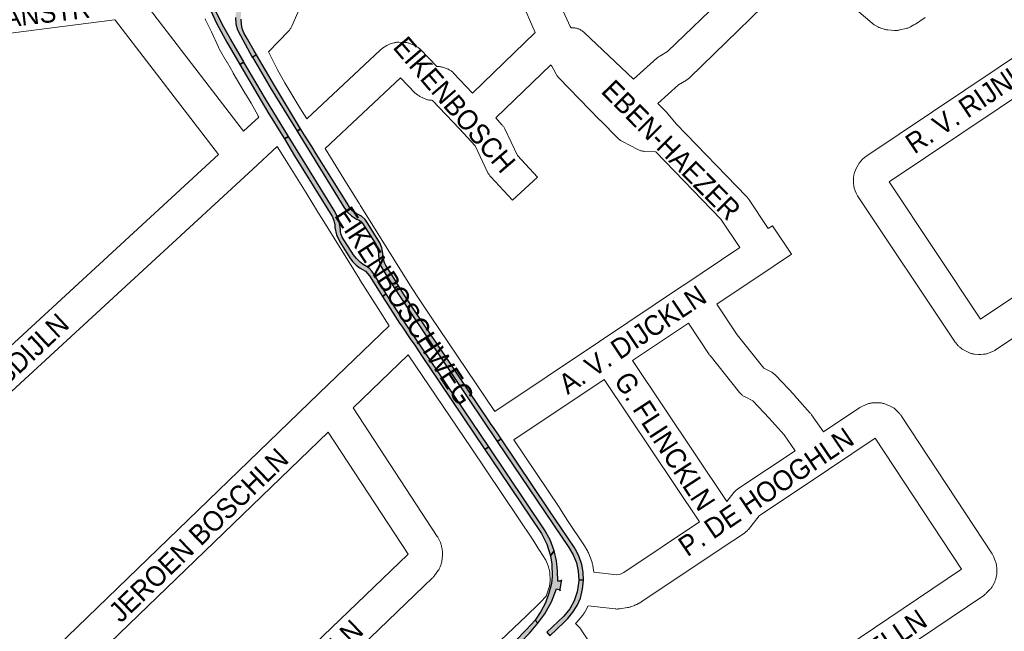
# Paper-space layout 'Layout1' of a CAD drawing. Header units: metres. Extents: x 123097 to 144122, y 392739 to 407589.
# Tile 458 of 510: x 137707 to 138083, y 399248 to 399481. Entities that reach past the tile are written whole.
import ezdxf
from ezdxf.enums import TextEntityAlignment as Align

# ---------------------------------------------------------------- set-up
doc = ezdxf.new("R2010")
doc.units = ezdxf.units.M
doc.header["$MEASUREMENT"] = 0
for name, color, linetype, lineweight in [('gs-anno-wegen algemeen tekst', 7, 'Continuous', 0), ('gs-knt-aanvullende hoofdweg', 7, 'Continuous', 0), ('gs-knt-wegen algemeen', 7, 'Continuous', 0), ('ir-ARC-fietspaden naastliggend- te inspecteren', 1, 'Continuous', 0)]:
    doc.layers.add(name, color=color, linetype=linetype, lineweight=lineweight)
doc.styles.add('Style-Arial', font='arial.ttf')

psp = doc.layouts.get("Layout1")

# ---------------------------------------------------------------- hatches: boundary and pattern name
at = {"layer": 'ir-ARC-fietspaden naastliggend- te inspecteren', "linetype": 'Continuous', "lineweight": 30, "extrusion": (0, 0, -1)}
for points in [[(-137792.697, 399476.081), (-137792.059, 399477.644), (-137791.801, 399479.313), (-137791.573, 399481.18), (-137791.449, 399481.597), (-137791.609, 399483.547), (-137791.806, 399484.993), (-137792.149, 399486.626), (-137792.564, 399489.764), (-137792.613, 399492.929), (-137792.296, 399496.079), (-137791.275, 399501.187), (-137790.882, 399504.251), (-137790.634, 399508.882), (-137790.638, 399510.626), (-137791.197, 399515.855), (-137791.398, 399517.391), (-137789.289, 399517.089), (-137788.632, 399516.132), (-137787.608, 399515.586), (-137786.448, 399515.573), (-137785.026, 399515.836), (-137784.722, 399516.039), (-137784.626, 399516.391), (-137784.279, 399514.45), (-137783.789, 399511.474), (-137784.273, 399511.851), (-137786.918, 399511.499), (-137787.626, 399511.196), (-137788.086, 399510.578), (-137788.306, 399509.846), (-137788.489, 399508.69), (-137788.519, 399507.381), (-137788.696, 399504.718), (-137788.895, 399502.344), (-137789.381, 399500.012), (-137789.997, 399497.036), (-137790.47, 399493.846), (-137790.533, 399490.623), (-137790.184, 399487.417), (-137789.887, 399485.65), (-137789.493, 399482.391), (-137789.464, 399481.861), (-137789.628, 399479.449), (-137790.257, 399477.115), (-137791.327, 399474.948), (-137795.895, 399466.762), (-137797.422, 399467.674), (-137796.627, 399469.088), (-137794.094, 399473.596)], [(-137832.993, 399409.437), (-137832.023, 399410.934), (-137820.226, 399429.889), (-137818.541, 399432.593), (-137815.834, 399436.939), (-137814.335, 399439.346), (-137812.972, 399438.505), (-137830.868, 399409.457), (-137832.138, 399407.624), (-137833.764, 399406.099), (-137835.673, 399404.948), (-137836.647, 399404.489), (-137837.416, 399403.87), (-137838.042, 399403.108), (-137842.964, 399395.303), (-137843.565, 399394.071), (-137843.862, 399392.733), (-137844.011, 399391.668), (-137844.196, 399389.227), (-137844.931, 399386.893), (-137846.175, 399384.785), (-137850.168, 399378.522), (-137851.624, 399379.492), (-137848.95, 399383.849), (-137846.811, 399387.261), (-137846.562, 399387.727), (-137846.336, 399388.209), (-137845.845, 399389.946), (-137845.682, 399391.743), (-137845.368, 399393.89), (-137844.585, 399395.913), (-137840.002, 399403.242), (-137838.903, 399404.781), (-137837.519, 399406.07), (-137835.484, 399407.063), (-137834.094, 399408.099)], [(-137886.131, 399317.925), (-137854.395, 399365.038), (-137849.254, 399372.874), (-137847.011, 399376.421), (-137845.516, 399375.425), (-137847.625, 399372.121), (-137852.106, 399365.248), (-137853.169, 399363.675), (-137856.158, 399359.25), (-137857.851, 399356.744), (-137860.738, 399352.416), (-137863.391, 399348.483), (-137884.676, 399316.95)], [(-137858.728, 399205.413), (-137858.756, 399205.836), (-137862.235, 399209.125), (-137862.659, 399209.127), (-137898.279, 399243.232), (-137901.687, 399246.87), (-137904.885, 399250.694), (-137903.775, 399251.861), (-137900.554, 399248.265), (-137891.621, 399239.108), (-137886.399, 399234.106), (-137872.288, 399220.717), (-137857.448, 399206.588), (-137841.886, 399191.825), (-137827.002, 399177.752), (-137824.096, 399175.014), (-137825.276, 399173.764)]]:
    psp.add_hatch(color=1, dxfattribs=at).paths.add_polyline_path(points, flags=0)
at = {"layer": 'ir-ARC-fietspaden naastliggend- te inspecteren', "linetype": 'Continuous', "lineweight": 30}
for points in [[(137776.1, 399499.032), (137776.601, 399495.858), (137777.955, 399490.205), (137779.893, 399484.724), (137782.391, 399479.475), (137786.347, 399472.24), (137787.952, 399469.421), (137791.164, 399463.938), (137792.669, 399464.836), (137792.633, 399464.898), (137787.516, 399473.75), (137784.55, 399479.052), (137781.883, 399484.512), (137779.811, 399490.225), (137778.356, 399496.125), (137777.874, 399499.2), (137777.853, 399499.308)], [(137795.895, 399466.762), (137795.924, 399466.711), (137803.072, 399454.575), (137812.972, 399438.505), (137814.335, 399439.346), (137804.375, 399455.864), (137797.422, 399467.674)], [(137791.164, 399463.938), (137799.316, 399450.025), (137802.255, 399445.157), (137803.365, 399443.328), (137806.018, 399438.956), (137808.112, 399435.505), (137809.726, 399436.501), (137800.905, 399450.813), (137792.669, 399464.836)], [(137829.597, 399400.01), (137829.536, 399401.123), (137828.848, 399404.589), (137827.405, 399407.814), (137809.726, 399436.501), (137808.112, 399435.505), (137812.039, 399429.034), (137826.294, 399406.215), (137826.407, 399405.996), (137827.058, 399404.396), (137827.319, 399402.689), (137827.421, 399401.673), (137828.043, 399398.857), (137829.267, 399396.245), (137833.163, 399390.084), (137834.182, 399388.734), (137835.554, 399387.367), (137837.1, 399386.202), (137839.039, 399384.978), (137840.564, 399383.266), (137844.278, 399377.364), (137845.516, 399375.425), (137847.011, 399376.421), (137842.406, 399383.703), (137841.534, 399385.004), (137840.447, 399386.13), (137837.796, 399387.837), (137836.992, 399388.534), (137835.63, 399389.814), (137834.441, 399391.256), (137830.229, 399398.005), (137829.812, 399398.976)], [(137889.813, 399322.527), (137887.934, 399325.298), (137887.076, 399326.564), (137886.419, 399327.564), (137878.321, 399339.55), (137869.31, 399353.011), (137866.984, 399356.369), (137865.758, 399358.15), (137858.775, 399368.525), (137853.864, 399376.035), (137851.624, 399379.492), (137850.168, 399378.522), (137852.265, 399375.233), (137856.477, 399368.818), (137889.332, 399320.067), (137890.81, 399321.057)], [(137909.701, 399276.375), (137911.066, 399278.254), (137909.592, 399282.423), (137907.442, 399286.288), (137886.131, 399317.925), (137884.676, 399316.95), (137890.22, 399308.737), (137906.181, 399284.953), (137908.287, 399280.806)], [(137920.445, 399267.262), (137922.27, 399267.094), (137922.162, 399270.109), (137921.615, 399273.076), (137920.64, 399275.931), (137919.758, 399277.842), (137918.69, 399279.655), (137909.082, 399293.943), (137890.81, 399321.057), (137889.332, 399320.067), (137916.681, 399279.485), (137918.354, 399276.699), (137919.558, 399273.68), (137920.261, 399270.507)], [(137913.387, 399263.456), (137913.901, 399266.725), (137913.96, 399267.099), (137913.531, 399266.726), (137912.457, 399266.728), (137912.404, 399270.612), (137911.938, 399274.469), (137911.066, 399278.254), (137909.701, 399276.375), (137910.19, 399273.16), (137910.293, 399268.486), (137910.029, 399265.853), (137909.099, 399262.101), (137907.733, 399258.486), (137905.95, 399255.056), (137903.775, 399251.861), (137904.885, 399250.694), (137907.534, 399254.225), (137910.11, 399258.812), (137911.968, 399263.735), (137912.935, 399263.558), (137913.229, 399263.374), (137913.321, 399263.04)], [(137922.27, 399267.094), (137920.445, 399267.262), (137920.372, 399265.971), (137919.883, 399262.62), (137918.738, 399259.221), (137916.992, 399256.088), (137914.703, 399253.327), (137908.236, 399247.172), (137909.468, 399245.877), (137914.721, 399250.875), (137915.523, 399251.652), (137916.288, 399252.459), (137918.259, 399254.818), (137919.864, 399257.441), (137921.067, 399260.27), (137921.885, 399263.644)]]:
    psp.add_hatch(color=1, dxfattribs=at).paths.add_polyline_path(points, flags=0)

# ---------------------------------------------------------------- linework, layer by layer
at = {"layer": 'gs-knt-aanvullende hoofdweg', "color": 7, "linetype": 'Continuous', "flags": 128}
for points in [[(137798.428, 399443.829), (137798.177, 399444.233), (137798, 399444.533), (137795.403, 399449.184), (137793.262, 399452.718), (137793.256, 399452.728), (137793.205, 399452.813), (137793.189, 399452.839), (137788.588, 399460.666), (137788.543, 399460.744), (137786.233, 399464.782), (137786.204, 399464.834), (137783.3, 399469.912), (137783.133, 399470.22), (137782.981, 399470.536), (137780.332, 399476.37), (137778.061, 399481.037), (137777.939, 399481.301)], [(137802.068, 399468.772), (137805.334, 399462.205), (137808.301, 399456.893), (137808.303, 399456.89), (137814.058, 399447.423), (137814.07, 399447.404), (137816.684, 399443.161)], [(137848.107, 399364.179), (137843.968, 399370.807), (137836.948, 399381.715), (137836.872, 399381.835), (137836.864, 399381.849), (137822.577, 399405), (137820.895, 399407.606), (137820.795, 399407.764), (137816.38, 399414.991), (137808.127, 399428.21), (137805.419, 399432.57)], [(137823.657, 399431.851), (137831.832, 399418.604), (137831.837, 399418.595), (137836.515, 399411.103), (137836.647, 399410.899), (137836.737, 399410.755), (137837.043, 399410.259), (137856.653, 399378.851), (137859.584, 399374.296), (137863.623, 399368.283), (137888.391, 399331.466)], [(137818.651, 399175.728), (137819.282, 399176.327), (137900.538, 399253.494), (137901.107, 399254.096), (137901.246, 399254.239), (137901.389, 399254.378), (137904.181, 399257.031), (137905.92, 399258.683), (137907.974, 399260.96), (137909.312, 399264.84), (137909.597, 399266.719), (137909.412, 399270.268), (137908.815, 399272.578), (137907.847, 399274.763), (137905.599, 399278.276), (137905.52, 399278.401), (137903.07, 399282.4), (137879.349, 399317.552), (137855.367, 399353.09)], [(137895.662, 399320.666), (137912.984, 399294.955), (137913.134, 399294.723), (137913.16, 399294.683), (137916.167, 399289.843), (137922.4, 399280.607), (137922.63, 399280.245), (137923.566, 399278.67), (137923.772, 399278.301), (137923.957, 399277.92), (137924.12, 399277.529), (137925.402, 399274.197), (137925.516, 399273.881), (137925.615, 399273.56), (137925.7, 399273.235), (137925.77, 399272.906), (137925.826, 399272.575), (137926.181, 399270.117)], [(137923.993, 399257.26), (137922.904, 399255.146), (137922.743, 399254.851), (137922.57, 399254.563), (137922.383, 399254.284), (137922.185, 399254.013), (137921.974, 399253.751), (137919.676, 399251.02), (137919.397, 399250.706), (137919.279, 399250.588)]]:
    psp.add_lwpolyline(points, dxfattribs=at)
at = {"layer": 'gs-knt-wegen algemeen', "color": 7, "linetype": 'Continuous', "flags": 128}
for points in [[(137821.038, 399501.564), (137810.951, 399478.521), (137810.828, 399478.258), (137810.694, 399478), (137810.548, 399477.748), (137810.391, 399477.503), (137810.224, 399477.265), (137810.046, 399477.035), (137809.858, 399476.813), (137809.66, 399476.6), (137802.068, 399468.772)], [(138052.64, 399481.859), (138048.919, 399479.36), (138048.652, 399479.189), (138048.376, 399479.032), (138047.009, 399478.296), (138046.763, 399478.17), (138046.511, 399478.055), (138046.255, 399477.95), (138045.994, 399477.856), (138045.73, 399477.774), (138045.462, 399477.703), (138043.013, 399477.107), (138042.726, 399477.044), (138042.436, 399476.994), (138042.145, 399476.957), (138041.852, 399476.933), (138041.558, 399476.923), (138041.264, 399476.925), (138040.97, 399476.942), (138038.458, 399477.137), (138038.151, 399477.168), (138037.846, 399477.213), (138037.543, 399477.273), (138037.244, 399477.348), (138036.948, 399477.436), (138035.746, 399477.827), (138035.502, 399477.912), (138035.262, 399478.006), (138035.025, 399478.11), (138034.793, 399478.223), (138033.668, 399478.799), (138033.4, 399478.945), (138033.139, 399479.103), (138032.885, 399479.273), (138032.64, 399479.454), (138032.403, 399479.647), (138006.797, 399501.553)], [(137903.886, 399476.204), (137898.555, 399488.11), (137889.592, 399497.389)], [(137909.971, 399494.473), (137917.167, 399478.404), (137917.608, 399477.949), (137918.039, 399477.949), (137918.347, 399477.942), (137918.655, 399477.92), (137918.961, 399477.883), (137919.265, 399477.833), (137919.566, 399477.767), (137919.864, 399477.688), (137920.158, 399477.594), (137920.447, 399477.487), (137920.731, 399477.366), (137921.008, 399477.232), (137921.279, 399477.085), (137921.543, 399476.926), (137921.799, 399476.753), (137922.046, 399476.569), (137922.285, 399476.374), (137922.513, 399476.168), (137941.412, 399458.283)], [(137941.412, 399458.283), (137950.27, 399466.312), (137950.472, 399466.488), (137950.681, 399466.656), (137950.897, 399466.814), (137951.12, 399466.964), (137951.348, 399467.104), (137954.291, 399468.831), (137976.878, 399490.703)], [(137754.075, 399488.63), (137792.558, 399438.427)], [(137990.636, 399485.902), (137962.788, 399458.934), (137962.559, 399458.724), (137962.321, 399458.524), (137962.074, 399458.336), (137961.817, 399458.16), (137961.553, 399457.996), (137958.516, 399456.214), (137950.672, 399449.104)], [(137782.94, 399429.574), (137743.72, 399480.738), (137743.669, 399480.806), (137743.655, 399480.824), (137743.639, 399480.84), (137743.623, 399480.855), (137743.606, 399480.87), (137743.588, 399480.883), (137743.569, 399480.895), (137743.55, 399480.905), (137743.529, 399480.915), (137743.508, 399480.923), (137743.487, 399480.929), (137743.465, 399480.934), (137743.443, 399480.938), (137743.421, 399480.94), (137743.399, 399480.94), (137743.377, 399480.939), (137743.354, 399480.937), (137743.27, 399480.926), (137626.195, 399465.958)], [(137816.684, 399443.161), (137844.671, 399469.398), (137844.896, 399469.6), (137845.131, 399469.792), (137845.375, 399469.972), (137845.627, 399470.141), (137847.19, 399471.136), (137847.456, 399471.296), (137847.729, 399471.444), (137848.008, 399471.578), (137848.294, 399471.699), (137848.585, 399471.806), (137848.881, 399471.899), (137849.841, 399472.176), (137850.111, 399472.248), (137850.384, 399472.308), (137850.66, 399472.356), (137850.937, 399472.392), (137851.215, 399472.417), (137851.494, 399472.429), (137851.774, 399472.43), (137853.761, 399472.391), (137854.05, 399472.379), (137854.338, 399472.354), (137854.625, 399472.316), (137854.91, 399472.266), (137855.193, 399472.202), (137855.472, 399472.127), (137855.748, 399472.039), (137856.019, 399471.939), (137856.286, 399471.827), (137858.101, 399471.017), (137858.381, 399470.884), (137858.655, 399470.737), (137858.921, 399470.578), (137859.179, 399470.407), (137859.429, 399470.223), (137859.669, 399470.028), (137859.901, 399469.821), (137860.122, 399469.604), (137866.333, 399463.198), (137866.804, 399463.176), (137867.087, 399463.157), (137867.369, 399463.126), (137867.649, 399463.083), (137867.927, 399463.027), (137868.203, 399462.959), (137868.475, 399462.88), (137869.935, 399462.418), (137870.221, 399462.32), (137870.502, 399462.209), (137870.778, 399462.085), (137871.047, 399461.948), (137871.31, 399461.8), (137871.566, 399461.639), (137871.814, 399461.466), (137872.053, 399461.282), (137872.284, 399461.087), (137872.506, 399460.882), (137872.718, 399460.666), (137879.886, 399453.029), (137903.886, 399476.204)], [(138128.482, 399387.669), (138079.801, 399355.108), (138079.547, 399354.946), (138079.286, 399354.797), (138079.018, 399354.659), (138078.744, 399354.534), (138077.049, 399353.809), (138076.762, 399353.694), (138076.469, 399353.593), (138076.172, 399353.506), (138075.871, 399353.433), (138075.567, 399353.374), (138075.261, 399353.33), (138074.952, 399353.301), (138073.959, 399353.23), (138073.71, 399353.217), (138073.461, 399353.213), (138073.211, 399353.219), (138072.962, 399353.235), (138071.488, 399353.356), (138071.201, 399353.386), (138070.915, 399353.429), (138070.631, 399353.484), (138070.35, 399353.552), (138070.072, 399353.633), (138069.798, 399353.725), (138069.528, 399353.83), (138069.264, 399353.947), (138069.005, 399354.075), (138067.497, 399354.863), (138067.241, 399355.005), (138066.991, 399355.158), (138066.748, 399355.322), (138066.513, 399355.497), (138065.879, 399355.991), (138065.657, 399356.172), (138065.443, 399356.362), (138065.238, 399356.562), (138065.042, 399356.77), (138064.855, 399356.987), (138064.22, 399357.758), (138064.084, 399357.93), (138063.953, 399358.106), (138063.829, 399358.286), (138026.804, 399413.818), (138026.659, 399414.047), (138026.523, 399414.281), (138026.396, 399414.521), (138026.28, 399414.767), (138025.909, 399415.703), (138025.621, 399416.668), (138025.418, 399417.655), (138025.303, 399418.656), (138025.275, 399419.663), (138025.336, 399420.669), (138025.484, 399421.665), (138025.719, 399422.645), (138026.039, 399423.6), (138026.441, 399424.524), (138026.922, 399425.409), (138027.479, 399426.248), (138028.107, 399427.036), (138028.802, 399427.766), (138029.558, 399428.432), (138030.369, 399429.029), (138092.846, 399470.963)], [(137981.98, 399394.028), (137974.687, 399404.932), (137949.847, 399430.544), (137945.641, 399430.762), (137945.335, 399430.785), (137945.03, 399430.822), (137944.728, 399430.874), (137944.428, 399430.94), (137944.131, 399431.02), (137943.839, 399431.114), (137943.551, 399431.222), (137943.269, 399431.343), (137942.993, 399431.478), (137937.173, 399434.481), (137936.92, 399434.618), (137936.674, 399434.767), (137936.435, 399434.926), (137936.203, 399435.095), (137935.978, 399435.275), (137935.762, 399435.465), (137935.554, 399435.663), (137928.569, 399442.65), (137928.499, 399442.722), (137912.813, 399458.903), (137912.621, 399459.11), (137912.438, 399459.325), (137912.264, 399459.547), (137912.101, 399459.778), (137911.947, 399460.014), (137911.804, 399460.258), (137910.125, 399463.262), (137909.979, 399463.538), (137909.847, 399463.821), (137909.835, 399463.85)], [(138094.716, 399456.538), (138038.933, 399419.097)], [(137950.672, 399449.104), (137953.598, 399446.08), (137953.775, 399445.889), (137953.945, 399445.691), (137957.597, 399441.255), (137984.444, 399413.573), (137984.644, 399413.358), (137984.834, 399413.133), (137985.013, 399412.901), (137985.182, 399412.66), (137992.804, 399401.264)], [(137792.558, 399438.427), (137798.428, 399443.829)], [(137805.419, 399432.57), (137796.135, 399424.023)], [(137685.53, 399339.914), (137782.94, 399429.574)], [(137796.135, 399424.023), (137689.486, 399325.86), (137646.431, 399286.016), (137643.426, 399282.56), (137642.34, 399280.981), (137640.25, 399277.059), (137638.775, 399272.872), (137638.33, 399270.933), (137637.907, 399267.823), (137637.868, 399267.535)], [(138038.933, 399419.097), (138073.82, 399366.771), (138118.883, 399396.912)], [(137888.391, 399331.466), (137928.323, 399358.16), (137960.451, 399379.637), (137960.561, 399379.714), (137981.98, 399394.028)], [(137973.16, 399372.474), (137980.915, 399360.688), (137991.085, 399347.987), (137993.855, 399346.574), (137994.134, 399346.423), (137994.407, 399346.258), (137994.67, 399346.08), (137994.925, 399345.889), (137995.17, 399345.686), (137995.405, 399345.471), (137995.629, 399345.245), (138002.668, 399337.794), (138002.816, 399337.632), (138008.805, 399330.847), (138008.968, 399330.655), (138009.123, 399330.456), (138009.271, 399330.252), (138013.819, 399323.702)], [(137717.565, 399238.099), (137821.459, 399338.443), (137848.107, 399364.179)], [(138002.987, 399316.474), (137998.793, 399322.515), (137993.127, 399328.934), (137986.937, 399335.487), (137983.921, 399337.025), (137983.652, 399337.17), (137983.389, 399337.329), (137983.134, 399337.499), (137982.887, 399337.681), (137982.65, 399337.875), (137982.421, 399338.08), (137982.203, 399338.295), (137981.995, 399338.52), (137981.797, 399338.755), (137970.561, 399352.787), (137970.377, 399353.028), (137970.205, 399353.278), (137962.337, 399365.237), (137940.974, 399350.956)], [(137855.367, 399353.09), (137834.378, 399332.819)], [(137940.974, 399350.956), (137977.005, 399297.129)], [(137930.15, 399343.72), (137895.662, 399320.666)], [(137966.575, 399289.305), (137930.15, 399343.72)], [(137834.378, 399332.819), (137866.466, 399283.785), (137866.631, 399283.519), (137866.784, 399283.245), (137866.922, 399282.964), (137867.649, 399281.4), (137867.772, 399281.12), (137867.88, 399280.835), (137867.976, 399280.545), (137868.058, 399280.251), (137868.125, 399279.953), (137868.343, 399278.881), (137868.396, 399278.588), (137868.435, 399278.292), (137868.461, 399277.995), (137868.473, 399277.697), (137868.471, 399277.398), (137868.456, 399277.1), (137868.294, 399274.926), (137868.265, 399274.631), (137868.223, 399274.337), (137868.168, 399274.046), (137868.099, 399273.758), (137868.017, 399273.473), (137867.922, 399273.192), (137867.549, 399272.162), (137867.442, 399271.885), (137867.321, 399271.613), (137867.188, 399271.346), (137867.044, 399271.086), (137866.887, 399270.833), (137866.719, 399270.587), (137865.449, 399268.816), (137865.271, 399268.579), (137865.081, 399268.349), (137864.881, 399268.129), (137864.672, 399267.918), (137745.943, 399153.716)], [(138013.819, 399323.702), (138027.669, 399332.944), (138027.928, 399333.109), (138028.196, 399333.261), (138028.47, 399333.4), (138028.751, 399333.527), (138030.483, 399334.258), (138030.777, 399334.374), (138031.077, 399334.475), (138031.381, 399334.562), (138031.689, 399334.634), (138032, 399334.691), (138032.314, 399334.732), (138032.629, 399334.759), (138032.945, 399334.77), (138034.932, 399334.791), (138035.222, 399334.787), (138035.511, 399334.771), (138035.8, 399334.742), (138036.086, 399334.7), (138036.371, 399334.645), (138036.653, 399334.578), (138036.931, 399334.498), (138037.206, 399334.406), (138037.476, 399334.302), (138039.315, 399333.546), (138039.581, 399333.43), (138039.84, 399333.302), (138040.094, 399333.163), (138040.342, 399333.013), (138040.582, 399332.852), (138040.816, 399332.68), (138041.041, 399332.498), (138041.258, 399332.306), (138041.466, 399332.105), (138042.864, 399330.693), (138043.043, 399330.505), (138043.215, 399330.31), (138043.378, 399330.107), (138043.534, 399329.899), (138043.681, 399329.685)], [(138043.681, 399329.685), (138078.179, 399277.111), (138078.333, 399276.864), (138078.477, 399276.61), (138078.609, 399276.349), (138078.729, 399276.083), (138079.425, 399274.443), (138079.538, 399274.157), (138079.638, 399273.865), (138079.724, 399273.569), (138079.796, 399273.269), (138079.854, 399272.966), (138079.897, 399272.66), (138079.926, 399272.353), (138079.94, 399272.045), (138079.968, 399270.795)], [(137824.844, 399323.61), (137727.008, 399229.117), (137726.598, 399228.559), (137726.511, 399228.276), (137726.565, 399227.92), (137742.172, 399168.154)], [(137742.172, 399168.154), (137855.216, 399276.888), (137855.321, 399277.034), (137855.314, 399277.049), (137824.844, 399323.61)], [(138066.474, 399271.216), (138033.63, 399321.269), (138015.731, 399309.325), (137989.262, 399291.661), (137985.186, 399286.462), (137984.999, 399286.234), (137984.802, 399286.014), (137984.594, 399285.804), (137984.378, 399285.603), (137984.152, 399285.413), (137983.918, 399285.232), (137983.676, 399285.063), (137979.225, 399282.093), (137944.62, 399259.007), (137944.393, 399258.863), (137944.161, 399258.728), (137942.57, 399257.847), (137942.354, 399257.732), (137942.133, 399257.626), (137941.909, 399257.528), (137941.682, 399257.439), (137940.291, 399256.923), (137940.043, 399256.836), (137939.791, 399256.76), (137939.536, 399256.693), (137939.278, 399256.638), (137939.019, 399256.592), (137936.096, 399256.141), (137935.812, 399256.104), (137935.527, 399256.079), (137935.241, 399256.067), (137934.955, 399256.067), (137934.669, 399256.08), (137934.384, 399256.105), (137923.993, 399257.26)], [(137977.005, 399297.129), (137979.658, 399300.513), (137979.845, 399300.741), (137980.042, 399300.961), (137980.25, 399301.171), (137980.466, 399301.372), (137980.692, 399301.562), (137980.925, 399301.742), (137981.167, 399301.912), (138002.987, 399316.474)], [(137926.181, 399270.117), (137934.964, 399269.141), (137936.38, 399269.359), (137936.691, 399269.475), (137937.618, 399269.988), (137966.575, 399289.305)], [(137919.279, 399250.588), (137920.409, 399249.399), (137920.598, 399249.191), (137920.778, 399248.974), (137920.949, 399248.75), (137921.11, 399248.52), (137945.148, 399212.351), (137956.207, 399195.87), (137993.777, 399220.9), (138010.833, 399233.731), (138010.971, 399233.832), (138011.11, 399233.929), (138066.474, 399271.216)], [(138079.968, 399270.787), (138079.985, 399270.064), (138079.986, 399269.784), (138079.974, 399269.504), (138079.951, 399269.226), (138079.915, 399268.948), (138079.868, 399268.672), (138079.808, 399268.399), (138079.738, 399268.128), (138079.463, 399267.167), (138079.387, 399266.917), (138079.3, 399266.671), (138079.204, 399266.428), (138079.098, 399266.189), (138078.982, 399265.955), (138078.522, 399265.068), (138078.388, 399264.823), (138078.244, 399264.584), (138078.09, 399264.352), (138077.926, 399264.126), (138077.753, 399263.908), (138077.57, 399263.697), (138077.379, 399263.495), (138075.984, 399262.08), (138075.798, 399261.898), (138075.604, 399261.724), (138075.404, 399261.558), (138075.197, 399261.4), (138074.985, 399261.25), (138018.525, 399223.224)], [(138079.968, 399270.795), (138079.968, 399270.792), (138079.968, 399270.787)], [(138079.968, 399270.795), (138079.968, 399270.792), (138079.968, 399270.787)]]:
    psp.add_lwpolyline(points, dxfattribs=at)
for points in [[(137909.835, 399463.85), (137888.77, 399443.508), (137891.134, 399440.96), (137891.319, 399440.751), (137891.496, 399440.535), (137891.663, 399440.311), (137891.82, 399440.08), (137891.967, 399439.843), (137892.104, 399439.599), (137892.23, 399439.35), (137897.134, 399429.134), (137904.722, 399420.907, -0.3752777), (137904.721, 399420.894), (137895.164, 399412.079, -0.3752804), (137895.151, 399412.08), (137886.902, 399421.023), (137886.719, 399421.23), (137886.544, 399421.445), (137886.379, 399421.668), (137886.224, 399421.896), (137886.078, 399422.132), (137885.943, 399422.373), (137885.818, 399422.62), (137880.918, 399432.828), (137874.898, 399439.318), (137864.647, 399450.24), (137864.242, 399450.259), (137863.938, 399450.279), (137863.635, 399450.314), (137863.334, 399450.364), (137863.036, 399450.427), (137862.741, 399450.504), (137862.45, 399450.595), (137862.163, 399450.699), (137861.882, 399450.817), (137860.067, 399451.627), (137859.787, 399451.76), (137859.513, 399451.907), (137859.247, 399452.066), (137858.989, 399452.237), (137858.739, 399452.421), (137858.499, 399452.616), (137858.267, 399452.823), (137858.046, 399453.04), (137852.433, 399458.829), (137823.657, 399431.851)], [(137992.804, 399401.264), (137994.369, 399402.311, -0.3902699), (137994.382, 399402.308), (138001.609, 399391.501, -0.3902749), (138001.606, 399391.488), (137994.629, 399386.822), (137973.16, 399372.474)]]:
    psp.add_lwpolyline(points, format="xyb", dxfattribs=at)
at = {"layer": 'ir-ARC-fietspaden naastliggend- te inspecteren', "color": 1, "linetype": 'Continuous', "lineweight": 30}
for points in [[(137776.1, 399499.032), (137776.601, 399495.858), (137777.955, 399490.205), (137779.893, 399484.724), (137782.391, 399479.475), (137786.347, 399472.24), (137787.952, 399469.421), (137791.164, 399463.938), (137792.669, 399464.836), (137792.633, 399464.898), (137787.516, 399473.75), (137784.55, 399479.052), (137781.883, 399484.512), (137779.811, 399490.225), (137778.356, 399496.125), (137777.874, 399499.2), (137777.853, 399499.308)], [(137795.895, 399466.762), (137795.924, 399466.711), (137803.072, 399454.575), (137812.972, 399438.505), (137814.335, 399439.346), (137804.375, 399455.864), (137797.422, 399467.674)], [(137791.164, 399463.938), (137799.316, 399450.025), (137802.255, 399445.157), (137803.365, 399443.328), (137806.018, 399438.956), (137808.112, 399435.505), (137809.726, 399436.501), (137800.905, 399450.813), (137792.669, 399464.836)], [(137832.993, 399409.437), (137832.023, 399410.934), (137820.226, 399429.889), (137818.541, 399432.593), (137815.834, 399436.939), (137814.335, 399439.346), (137812.972, 399438.505), (137830.868, 399409.457), (137832.138, 399407.624), (137833.764, 399406.099), (137835.673, 399404.948), (137836.647, 399404.489), (137837.416, 399403.87), (137838.042, 399403.108), (137842.964, 399395.303), (137843.565, 399394.071), (137843.862, 399392.733), (137844.011, 399391.668), (137844.196, 399389.227), (137844.931, 399386.893), (137846.175, 399384.785), (137850.168, 399378.522), (137851.624, 399379.492), (137848.95, 399383.849), (137846.811, 399387.261), (137846.562, 399387.727), (137846.336, 399388.209), (137845.845, 399389.946), (137845.682, 399391.743), (137845.368, 399393.89), (137844.585, 399395.913), (137840.002, 399403.242), (137838.903, 399404.781), (137837.519, 399406.07), (137835.484, 399407.063), (137834.094, 399408.099)], [(137829.597, 399400.01), (137829.536, 399401.123), (137828.848, 399404.589), (137827.405, 399407.814), (137809.726, 399436.501), (137808.112, 399435.505), (137812.039, 399429.034), (137826.294, 399406.215), (137826.407, 399405.996), (137827.058, 399404.396), (137827.319, 399402.689), (137827.421, 399401.673), (137828.043, 399398.857), (137829.267, 399396.245), (137833.163, 399390.084), (137834.182, 399388.734), (137835.554, 399387.367), (137837.1, 399386.202), (137839.039, 399384.978), (137840.564, 399383.266), (137844.278, 399377.364), (137845.516, 399375.425), (137847.011, 399376.421), (137842.406, 399383.703), (137841.534, 399385.004), (137840.447, 399386.13), (137837.796, 399387.837), (137836.992, 399388.534), (137835.63, 399389.814), (137834.441, 399391.256), (137830.229, 399398.005), (137829.812, 399398.976)], [(137889.813, 399322.527), (137887.934, 399325.298), (137887.076, 399326.564), (137886.419, 399327.564), (137878.321, 399339.55), (137869.31, 399353.011), (137866.984, 399356.369), (137865.758, 399358.15), (137858.775, 399368.525), (137853.864, 399376.035), (137851.624, 399379.492), (137850.168, 399378.522), (137852.265, 399375.233), (137856.477, 399368.818), (137889.332, 399320.067), (137890.81, 399321.057)], [(137886.131, 399317.925), (137854.395, 399365.038), (137849.254, 399372.874), (137847.011, 399376.421), (137845.516, 399375.425), (137847.625, 399372.121), (137852.106, 399365.248), (137853.169, 399363.675), (137856.158, 399359.25), (137857.851, 399356.744), (137860.738, 399352.416), (137863.391, 399348.483), (137884.676, 399316.95)], [(137909.701, 399276.375), (137911.066, 399278.254), (137909.592, 399282.423), (137907.442, 399286.288), (137886.131, 399317.925), (137884.676, 399316.95), (137890.22, 399308.737), (137906.181, 399284.953), (137908.287, 399280.806)], [(137920.445, 399267.262), (137922.27, 399267.094), (137922.162, 399270.109), (137921.615, 399273.076), (137920.64, 399275.931), (137919.758, 399277.842), (137918.69, 399279.655), (137909.082, 399293.943), (137890.81, 399321.057), (137889.332, 399320.067), (137916.681, 399279.485), (137918.354, 399276.699), (137919.558, 399273.68), (137920.261, 399270.507)], [(137913.387, 399263.456), (137913.901, 399266.725), (137913.96, 399267.099), (137913.531, 399266.726), (137912.457, 399266.728), (137912.404, 399270.612), (137911.938, 399274.469), (137911.066, 399278.254), (137909.701, 399276.375), (137910.19, 399273.16), (137910.293, 399268.486), (137910.029, 399265.853), (137909.099, 399262.101), (137907.733, 399258.486), (137905.95, 399255.056), (137903.775, 399251.861), (137904.885, 399250.694), (137907.534, 399254.225), (137910.11, 399258.812), (137911.968, 399263.735), (137912.935, 399263.558), (137913.229, 399263.374), (137913.321, 399263.04)], [(137922.27, 399267.094), (137920.445, 399267.262), (137920.372, 399265.971), (137919.883, 399262.62), (137918.738, 399259.221), (137916.992, 399256.088), (137914.703, 399253.327), (137908.236, 399247.172), (137909.468, 399245.877), (137914.721, 399250.875), (137915.523, 399251.652), (137916.288, 399252.459), (137918.259, 399254.818), (137919.864, 399257.441), (137921.067, 399260.27), (137921.885, 399263.644)], [(137858.728, 399205.413), (137858.756, 399205.836), (137862.235, 399209.125), (137862.659, 399209.127), (137898.279, 399243.232), (137901.687, 399246.87), (137904.885, 399250.694), (137903.775, 399251.861), (137900.554, 399248.265), (137891.621, 399239.108), (137886.399, 399234.106), (137872.288, 399220.717), (137857.448, 399206.588), (137841.886, 399191.825), (137827.002, 399177.752), (137824.096, 399175.014), (137825.276, 399173.764)]]:
    psp.add_lwpolyline(points, close=True, dxfattribs=at)
psp.add_lwpolyline([(137789.464, 399481.861), (137789.628, 399479.449), (137790.257, 399477.115), (137791.327, 399474.948), (137795.895, 399466.762), (137797.422, 399467.674), (137796.627, 399469.088), (137794.094, 399473.596), (137792.697, 399476.081), (137792.059, 399477.644), (137791.801, 399479.313), (137791.573, 399481.18)], dxfattribs=at)

# ---------------------------------------------------------------- texts
at = {"layer": 'gs-anno-wegen algemeen tekst', "color": 7, "style": 'Style-Arial', "width": 0.909091}
for s, rotation, p in [('DR. SCHAEPMANSTR', 6.77932, (137683.719, 399479.709)), ('EIKENBOSCH', 310.78631, (137873.049, 399448.584)), ('R. V. RIJNLN', 33.9142, (138070.761, 399449.107)), ('EBEN-HAEZER', 314.59145, (137955.769, 399431.304)), ('EIKENBOSCHWEG', 303.07721, (137854.049, 399371.763)), ('A. V. DIJCKLN', 33.8156, (137940.939, 399358.899)), ('ABDIJLN', 42.9698, (137709.254, 399353.027)), ('G. FLINCKLN', 303.01661, (137953.3, 399320.128)), ('P. DE HOOGHLN', 34.1588, (137991.905, 399300.789)), ('JEROEN BOSCHLN', 43.8251, (137775.334, 399284.274)), ('J. V. RUYSDAELLN', 34.2208, (138015.786, 399228.613)), ('VINCENT V. GOGHLN', 43.8656, (137800.176, 399215.194))]:
    psp.add_text(s, height=7.7, rotation=rotation, dxfattribs=at).set_placement(p, align=Align.MIDDLE_CENTER)

doc.saveas('drawing.dxf')
